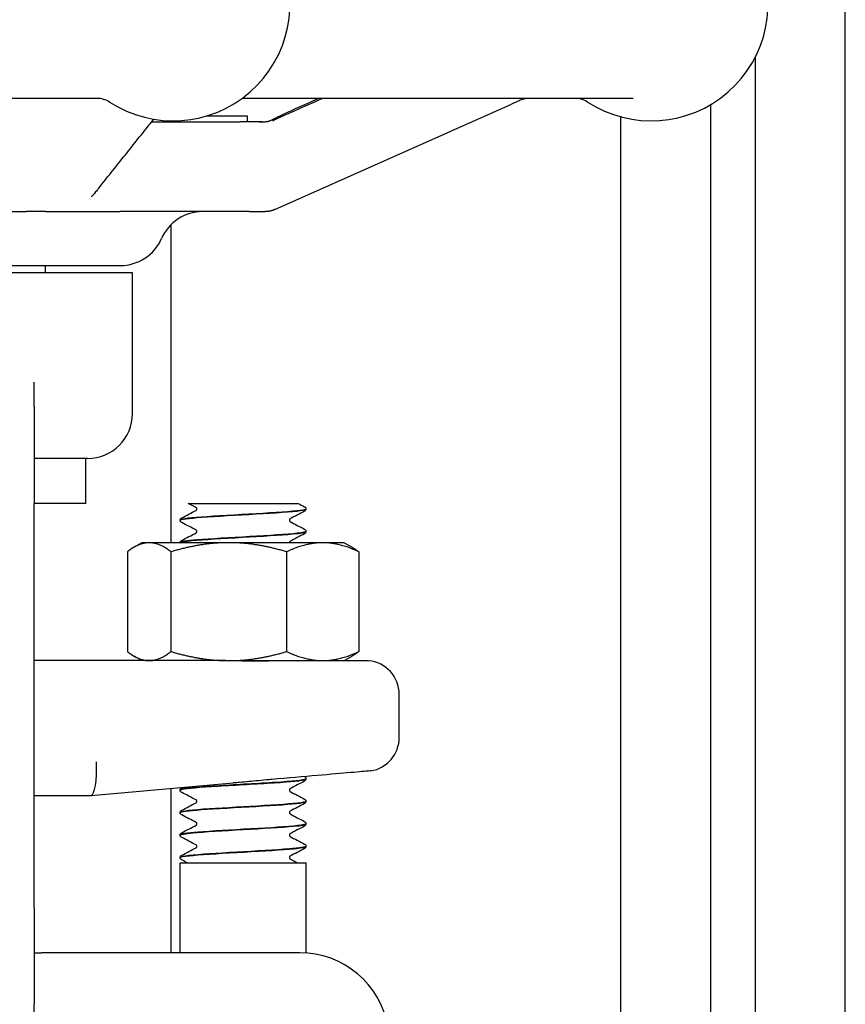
# Model space of a CAD drawing. Header units: inches. Extents: x 36 to 1719, y -84 to 1122.
# Tile 422 of 550: x 1457.87 to 1460.16, y 382.4 to 385.14. Entities that reach past the tile are written whole.
import ezdxf

# ---------------------------------------------------------------- set-up
doc = ezdxf.new("R2010")
doc.units = ezdxf.units.IN
doc.header["$LTSCALE"] = 48
doc.header["$MEASUREMENT"] = 0
doc.layers.add('Visible (ANSI)', color=7, linetype='Continuous', lineweight=30)

msp = doc.modelspace()

# ---------------------------------------------------------------- linework, layer by layer
at = {"layer": 'Visible (ANSI)'}
for p, q in [((1460.16162, 379.57943), (1460.16162, 390.26568)), ((1459.91162, 379.57943), (1459.91162, 385.03894)), ((1458.0816, 384.92343), (1456.12645, 384.92343)), ((1459.57131, 384.92343), (1458.48369, 384.92343)), ((1458.57489, 384.61433), (1459.23347, 384.90755)), ((1459.78662, 384.90585), (1459.78662, 379.57943)), ((1458.49912, 384.87405), (1458.3835, 384.87405)), ((1458.49912, 384.85843), (1458.49912, 384.87405)), ((1459.53662, 384.87228), (1459.53662, 379.89568)), ((1458.23241, 384.85843), (1458.47743, 384.85843)), ((1458.23241, 384.85843), (1458.47743, 384.85843)), ((1458.53945, 384.85843), (1458.47743, 384.85843)), ((1457.63792, 384.60843), (1457.88347, 384.60843)), ((1457.93837, 384.60843), (1457.88347, 384.60843)), ((1457.93837, 384.60843), (1458.14417, 384.60843)), ((1458.50367, 384.60843), (1458.14417, 384.60843)), ((1458.50367, 384.60843), (1458.54821, 384.60843)), ((1458.28662, 383.68743), (1458.28662, 384.5727)), ((1456.9783, 384.45843), (1458.145, 384.45843)), ((1458.17912, 384.43843), (1457.69277, 384.43843)), ((1457.93662, 384.43843), (1457.93662, 384.45843)), ((1458.17912, 384.04693), (1458.17912, 384.43843)), ((1457.90537, 384.06552), (1457.90537, 384.13361)), ((1457.90537, 384.06552), (1457.90537, 383.79693)), ((1458.05412, 383.92193), (1457.90537, 383.92193)), ((1458.04912, 383.79693), (1458.04912, 383.92193)), ((1457.90537, 382.67193), (1457.90537, 383.79693)), ((1458.04912, 383.79693), (1457.90537, 383.79693)), ((1458.33351, 383.79693), (1458.42108, 383.79693)), ((1458.42108, 383.79693), (1458.48697, 383.79693)), ((1458.48697, 383.79693), (1458.55279, 383.79693)), ((1458.55279, 383.79693), (1458.63962, 383.79693)), ((1458.66162, 383.78095), (1458.66162, 383.78157)), ((1458.31162, 383.74967), (1458.31162, 383.75029)), ((1458.66162, 383.71839), (1458.66162, 383.71901)), ((1458.20512, 383.68743), (1458.1833, 383.67483)), ((1458.22537, 383.68743), (1458.20512, 383.68743)), ((1458.44679, 383.68743), (1458.22537, 383.68743)), ((1458.31162, 383.68743), (1458.31162, 383.68773)), ((1458.70804, 383.68743), (1458.44679, 383.68743)), ((1458.76812, 383.68743), (1458.70804, 383.68743)), ((1458.76812, 383.68743), (1458.78994, 383.67483)), ((1458.16484, 383.66228), (1458.16484, 383.38457)), ((1458.2859, 383.66228), (1458.2859, 383.38457)), ((1458.60768, 383.66228), (1458.60768, 383.38457)), ((1458.8084, 383.66228), (1458.8084, 383.38457)), ((1458.20512, 383.35943), (1458.1833, 383.37203)), ((1458.76812, 383.35943), (1458.78994, 383.37203)), ((1458.43876, 383.35943), (1457.90537, 383.35943)), ((1458.43876, 383.35943), (1458.44679, 383.35943)), ((1458.44679, 383.35943), (1458.70804, 383.35943)), ((1458.83571, 383.35903), (1458.55861, 383.35903)), ((1458.70804, 383.35943), (1458.76812, 383.35943)), ((1458.92087, 383.14533), (1458.92087, 383.26568)), ((1458.06379, 382.98444), (1458.45921, 383.01904)), ((1458.66162, 383.0302), (1458.66162, 383.03082)), ((1457.90537, 382.98443), (1458.06362, 382.98443)), ((1458.06379, 382.98444), (1458.06362, 382.98443)), ((1458.28662, 382.54693), (1458.28662, 383.00394)), ((1458.31162, 382.99892), (1458.31162, 382.99954)), ((1458.66162, 382.96764), (1458.66162, 382.96826)), ((1458.31162, 382.93636), (1458.31162, 382.93698)), ((1458.66162, 382.90507), (1458.66162, 382.90569)), ((1458.31162, 382.87379), (1458.31162, 382.87441)), ((1458.66162, 382.84251), (1458.66162, 382.84313)), ((1458.31162, 382.81123), (1458.31162, 382.81185)), ((1458.31162, 382.79693), (1458.66162, 382.79693)), ((1458.31162, 382.54693), (1458.31162, 382.79693)), ((1458.66162, 382.54629), (1458.66162, 382.79693)), ((1457.90537, 382.67193), (1457.90537, 382.40334)), ((1457.90537, 382.54693), (1457.92571, 382.54693)), ((1458.11053, 382.54693), (1457.92571, 382.54693)), ((1458.6438, 382.54693), (1458.11053, 382.54693)), ((1457.90537, 382.33525), (1457.90537, 382.40334))]:
    msp.add_line(p, q, dxfattribs=at)
for centre, radius, start, end in [((1458.29207, 385.18593), 0.325, 237.00411, 25.37693), ((1459.62176, 385.18593), 0.325, 237.00411, 25.37693), ((1458.08104, 384.86093), 0.0625, 57.00411, 90), ((1459.41073, 384.86093), 0.0625, 57.00411, 90), ((1458.37412, 384.48343), 0.125, 90, 156.42182), ((1458.14499, 384.58343), 0.125, 270, 336.42182), ((1458.05412, 384.04693), 0.125, 270, 0), ((1458.82712, 383.26568), 0.09375, 0, 84.74141), ((1458.82712, 383.14533), 0.09375, 279.08773, 0), ((1458.6438, 382.29693), 0.25, 290, 90)]:
    msp.add_arc(centre, radius, start, end, dxfattribs=at)
msp.add_ellipse((1458.05952, 383.07818), major_axis=(0.00409, -0.09375), ratio=0.2058405, start_param=0.0089869, end_param=1.5618094, dxfattribs=at)
for points in [[(1458.69722, 384.92343), (1458.67163, 384.91206), (1458.64604, 384.9007), (1458.62044, 384.88934)], [(1458.63001, 384.88934), (1458.6556, 384.9007), (1458.68119, 384.91206), (1458.70678, 384.92343)], [(1458.31583, 383.75632), (1458.32928, 383.76337), (1458.34272, 383.77042), (1458.35616, 383.77749)], [(1458.35614, 383.78504), (1458.3486, 383.78901), (1458.34106, 383.79297), (1458.33351, 383.79693)], [(1458.63962, 383.79693), (1458.64555, 383.79382), (1458.65148, 383.79071), (1458.65741, 383.7876)], [(1458.65741, 383.77492), (1458.64396, 383.76787), (1458.63052, 383.76082), (1458.61708, 383.75375)], [(1458.35614, 383.72248), (1458.34271, 383.72955), (1458.32927, 383.73659), (1458.31583, 383.74363)], [(1458.6171, 383.74619), (1458.63053, 383.73913), (1458.64397, 383.73208), (1458.65741, 383.72504)], [(1458.31583, 383.69376), (1458.32928, 383.7008), (1458.34272, 383.70786), (1458.35616, 383.71492)], [(1458.65741, 383.71235), (1458.64396, 383.70531), (1458.63052, 383.69826), (1458.61708, 383.69119)], [(1458.63879, 383.35943), (1458.63904, 383.3593), (1458.63929, 383.35916), (1458.63954, 383.35903)], [(1458.65741, 383.02417), (1458.64396, 383.01712), (1458.63052, 383.01007), (1458.61708, 383.003)], [(1458.31583, 383.00557), (1458.31653, 383.00594), (1458.31724, 383.00631), (1458.31794, 383.00668)], [(1458.35614, 382.97173), (1458.34271, 382.9788), (1458.32927, 382.98584), (1458.31583, 382.99288)], [(1458.6171, 382.99544), (1458.63053, 382.98838), (1458.64397, 382.98133), (1458.65741, 382.97429)], [(1458.31583, 382.94301), (1458.32928, 382.95005), (1458.34272, 382.95711), (1458.35616, 382.96417)], [(1458.65741, 382.9616), (1458.64396, 382.95456), (1458.63052, 382.94751), (1458.61708, 382.94044)], [(1458.35614, 382.90917), (1458.34271, 382.91623), (1458.32927, 382.92328), (1458.31583, 382.93032)], [(1458.6171, 382.93288), (1458.63053, 382.92582), (1458.64397, 382.91877), (1458.65741, 382.91173)], [(1458.31583, 382.88045), (1458.32928, 382.88749), (1458.34272, 382.89454), (1458.35616, 382.90161)], [(1458.65741, 382.89904), (1458.64396, 382.892), (1458.63052, 382.88494), (1458.61708, 382.87788)], [(1458.35614, 382.84661), (1458.34271, 382.85367), (1458.32927, 382.86072), (1458.31583, 382.86776)], [(1458.6171, 382.87032), (1458.63053, 382.86325), (1458.64397, 382.85621), (1458.65741, 382.84917)], [(1458.31583, 382.81788), (1458.32928, 382.82493), (1458.34272, 382.83198), (1458.35616, 382.83905)], [(1458.65741, 382.83648), (1458.64396, 382.82943), (1458.63052, 382.82238), (1458.61708, 382.81531)], [(1458.33161, 382.79693), (1458.32635, 382.79969), (1458.32109, 382.80244), (1458.31583, 382.8052)], [(1458.6171, 382.80776), (1458.62397, 382.80414), (1458.63084, 382.80053), (1458.63772, 382.79693)]]:
    msp.add_open_spline(points, degree=3, dxfattribs=at)
for points, knots in [([(1459.28925, 384.92343), (1459.28562, 384.92343), (1459.28169, 384.92343), (1459.27727, 384.92322), (1459.27611, 384.92315), (1459.27414, 384.92296), (1459.27356, 384.92289), (1459.27259, 384.92276), (1459.27228, 384.92272), (1459.27162, 384.92262), (1459.27127, 384.92257), (1459.27066, 384.92246), (1459.27044, 384.92242), (1459.26997, 384.92234), (1459.26971, 384.92229), (1459.2692, 384.92219), (1459.26895, 384.92213), (1459.26848, 384.92204), (1459.26825, 384.92199), (1459.26785, 384.9219), (1459.26767, 384.92185), (1459.26685, 384.92166), (1459.26636, 384.92153), (1459.2652, 384.92122), (1459.26465, 384.92105), (1459.26168, 384.92011), (1459.25856, 384.91878), (1459.24814, 384.91413), (1459.24098, 384.9109), (1459.23347, 384.90755)], [0, 0, 0, 0, 0.0860149, 0.0860149, 0.11416773, 0.11416773, 0.12469642, 0.12469642, 0.12914613, 0.12914613, 0.13306956, 0.13306956, 0.13502613, 0.13502613, 0.13699814, 0.13699814, 0.13896384, 0.13896384, 0.14091438, 0.14091438, 0.14281478, 0.14281478, 0.14990119, 0.14990119, 0.16210052, 0.16210052, 0.21779338, 0.21779338, 0.29565066, 0.29565066, 0.29565066, 0.29565066]), ([(1458.53133, 384.85843), (1458.53167, 384.85843), (1458.53201, 384.85843), (1458.53241, 384.85843), (1458.53246, 384.85843), (1458.53253, 384.85843), (1458.53255, 384.85843), (1458.53273, 384.85843), (1458.53286, 384.85843), (1458.5332, 384.85843), (1458.53339, 384.85843), (1458.53409, 384.85843), (1458.53457, 384.85843), (1458.53603, 384.85843), (1458.53697, 384.85843), (1458.54071, 384.85845), (1458.54342, 384.85846), (1458.54742, 384.85862), (1458.54842, 384.85867), (1458.55013, 384.85881), (1458.55079, 384.85887), (1458.55197, 384.85901), (1458.55241, 384.85906), (1458.55308, 384.85916), (1458.55331, 384.85919), (1458.55375, 384.85926), (1458.55397, 384.8593), (1458.55461, 384.8594), (1458.55501, 384.85948), (1458.55569, 384.85961), (1458.556, 384.85968), (1458.5566, 384.85981), (1458.55689, 384.85987), (1458.55762, 384.86005), (1458.55801, 384.86016), (1458.55927, 384.86052), (1458.55991, 384.86074), (1458.56169, 384.86144), (1458.56289, 384.86197), (1458.56575, 384.86338), (1458.56725, 384.86415), (1458.57349, 384.86736), (1458.57871, 384.87001), (1458.58898, 384.87499), (1458.59388, 384.87731), (1458.60589, 384.88286), (1458.61321, 384.88613), (1458.62044, 384.88934)], [0, 0, 0, 0, 0.00271618, 0.00271618, 0.00315775, 0.00315775, 0.00337165, 0.00337165, 0.00508342, 0.00508342, 0.00768757, 0.00768757, 0.01463142, 0.01463142, 0.02847944, 0.02847944, 0.06954195, 0.06954195, 0.08324789, 0.08324789, 0.09025248, 0.09025248, 0.09374394, 0.09374394, 0.09546574, 0.09546574, 0.09718666, 0.09718666, 0.10065514, 0.10065514, 0.10409205, 0.10409205, 0.10824537, 0.10824537, 0.11599262, 0.11599262, 0.13681964, 0.13681964, 0.15785213, 0.15785213, 0.17584967, 0.17584967, 0.23174534, 0.23174534, 0.27578626, 0.27578626, 0.33616935, 0.33616935, 0.33616935, 0.33616935]), ([(1458.56856, 384.86179), (1458.56856, 384.86179), (1458.56856, 384.86179), (1458.5686, 384.8618), (1458.5687, 384.86184), (1458.56914, 384.86199), (1458.56964, 384.86218), (1458.57151, 384.86292), (1458.57343, 384.86375), (1458.57801, 384.86583), (1458.58066, 384.86706), (1458.5861, 384.86956), (1458.58888, 384.87084), (1458.59689, 384.87449), (1458.6026, 384.87709), (1458.61386, 384.88215), (1458.6195, 384.88467), (1458.62671, 384.88788), (1458.62836, 384.88861), (1458.63001, 384.88934)], [0.02029104, 0.02029104, 0.02029104, 0.02029104, 0.0213158, 0.0213158, 0.0275165, 0.0275165, 0.04356784, 0.04356784, 0.07542337, 0.07542337, 0.10910443, 0.10910443, 0.13873832, 0.13873832, 0.18890891, 0.18890891, 0.23534146, 0.23534146, 0.24909876, 0.24909876, 0.24909876, 0.24909876]), ([(1458.08519, 384.67392), (1458.09684, 384.6885), (1458.10848, 384.70307), (1458.13176, 384.73224), (1458.1434, 384.74682), (1458.16667, 384.77599), (1458.17831, 384.79058), (1458.20158, 384.81976), (1458.21322, 384.83435), (1458.22924, 384.85445), (1458.23363, 384.85995), (1458.23802, 384.86545)], [0.9209333, 0.9209333, 0.9209333, 0.9209333, 1.1948266, 1.1948266, 1.46872, 1.46872, 1.7426133, 1.7426133, 2.0165067, 2.0165067, 2.1197672, 2.1197672, 2.1197672, 2.1197672]), ([(1458.08519, 384.67392), (1458.08358, 384.6719), (1458.08124, 384.66888), (1458.07575, 384.66222), (1458.07262, 384.65864), (1458.06848, 384.65405), (1458.06715, 384.65259), (1458.06529, 384.65052), (1458.06466, 384.64979), (1458.06454, 384.64964), (1458.06453, 384.64963), (1458.06453, 384.64963)], [0, 0, 0, 0, 0.04709709, 0.04709709, 0.10216416, 0.10216416, 0.13173201, 0.13173201, 0.15669532, 0.15669532, 0.15933901, 0.15933901, 0.15933901, 0.15933901]), ([(1458.57489, 384.61433), (1458.5745, 384.61416), (1458.57411, 384.61399), (1458.57325, 384.61362), (1458.57283, 384.61344), (1458.57192, 384.61306), (1458.57154, 384.61291), (1458.57093, 384.61267), (1458.57071, 384.61259), (1458.56962, 384.61217), (1458.56878, 384.61187), (1458.56724, 384.61136), (1458.5665, 384.61113), (1458.56464, 384.61059), (1458.56349, 384.61029), (1458.56175, 384.6099), (1458.56125, 384.60979), (1458.56028, 384.60959), (1458.55982, 384.6095), (1458.5589, 384.60934), (1458.55844, 384.60926), (1458.55709, 384.60905), (1458.55624, 384.60893), (1458.55496, 384.60878), (1458.55449, 384.60873), (1458.55386, 384.60868), (1458.55372, 384.60866), (1458.55346, 384.60864), (1458.55335, 384.60863), (1458.55317, 384.60862), (1458.55312, 384.60861), (1458.553, 384.60861), (1458.55294, 384.6086), (1458.55283, 384.60859), (1458.55278, 384.60859), (1458.55268, 384.60858), (1458.55264, 384.60858), (1458.55199, 384.60854), (1458.55135, 384.6085), (1458.54988, 384.60844), (1458.54904, 384.60843), (1458.54822, 384.60843)], [0, 0, 0, 0, 0.008786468, 0.008786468, 0.015207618, 0.015207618, 0.018782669, 0.018782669, 0.02054883, 0.02054883, 0.027782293, 0.027782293, 0.034814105, 0.034814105, 0.045378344, 0.045378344, 0.049482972, 0.049482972, 0.053065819, 0.053065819, 0.056600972, 0.056600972, 0.063724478, 0.063724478, 0.067843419, 0.067843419, 0.069054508, 0.069054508, 0.069936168, 0.069936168, 0.070376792, 0.070376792, 0.070819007, 0.070819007, 0.071262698, 0.071262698, 0.071705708, 0.071705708, 0.078741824, 0.078741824, 0.086832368, 0.086832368, 0.086832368, 0.086832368]), ([(1458.66135, 383.7816), (1458.66148, 383.78053), (1458.6587, 383.77947), (1458.65286, 383.77841), (1458.63591, 383.77532), (1458.59364, 383.77223), (1458.54222, 383.76915), (1458.49081, 383.76606), (1458.43149, 383.76298), (1458.38693, 383.75989), (1458.34238, 383.75681), (1458.31366, 383.75373), (1458.31173, 383.75064), (1458.31166, 383.75052), (1458.31162, 383.75041), (1458.31163, 383.75029)], [1.5680873, 1.5680873, 1.5680873, 1.5680873, 1.888606, 1.888606, 1.888606, 2.8182842, 2.8182842, 2.8182842, 3.7476993, 3.7476993, 3.7476993, 4.6768539, 4.6768539, 4.6768539, 4.712389, 4.712389, 4.712389, 4.712389]), ([(1458.31164, 383.74964), (1458.31168, 383.75249), (1458.3341, 383.75534), (1458.37194, 383.75819), (1458.41254, 383.76125), (1458.46995, 383.76431), (1458.52255, 383.76737), (1458.57557, 383.77045), (1458.62245, 383.77353), (1458.6453, 383.77661), (1458.65601, 383.77806), (1458.66132, 383.7795), (1458.6613, 383.78095)], [-10.9982833, -10.9982833, -10.9982833, -10.9982833, -10.1393382, -10.1393382, -10.1393382, -9.2180099, -9.2180099, -9.2180099, -8.289328, -8.289328, -8.289328, -7.8539816, -7.8539816, -7.8539816, -7.8539816]), ([(1458.35795, 383.78126), (1458.35795, 383.78247), (1458.35745, 383.78359), (1458.35666, 383.78466), (1458.35638, 383.78488), (1458.35617, 383.78503), (1458.35613, 383.78505), (1458.35613, 383.78505)], [0, 0, 0, 0, 0.02017106, 0.02017106, 0.036592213, 0.036592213, 0.045399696, 0.045399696, 0.045399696, 0.045399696]), ([(1458.35616, 383.77749), (1458.35622, 383.77752), (1458.35639, 383.77764), (1458.35691, 383.77817), (1458.35721, 383.77856), (1458.35775, 383.77969), (1458.35795, 383.78047), (1458.35795, 383.78126)], [0.008751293, 0.008751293, 0.008751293, 0.008751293, 0.024017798, 0.024017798, 0.03673453, 0.03673453, 0.049915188, 0.049915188, 0.049915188, 0.049915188]), ([(1458.65741, 383.7876), (1458.65813, 383.78723), (1458.65889, 383.78678), (1458.66013, 383.78549), (1458.66057, 383.78493), (1458.6613, 383.78347), (1458.66157, 383.78255), (1458.66162, 383.7816)], [0, 0, 0, 0, 0.024898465, 0.024898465, 0.037820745, 0.037820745, 0.051208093, 0.051208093, 0.051208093, 0.051208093]), ([(1458.66162, 383.78092), (1458.66156, 383.77965), (1458.66108, 383.77845), (1458.65998, 383.77679), (1458.65939, 383.77624), (1458.65834, 383.77544), (1458.65787, 383.77516), (1458.65741, 383.77492)], [0, 0, 0, 0, 0.017960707, 0.017960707, 0.035135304, 0.035135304, 0.051182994, 0.051182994, 0.051182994, 0.051182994]), ([(1458.31162, 383.75032), (1458.31168, 383.75159), (1458.31216, 383.75279), (1458.31326, 383.75445), (1458.31385, 383.755), (1458.3149, 383.7558), (1458.31537, 383.75608), (1458.31583, 383.75632)], [0, 0, 0, 0, 0.017960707, 0.017960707, 0.035135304, 0.035135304, 0.051182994, 0.051182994, 0.051182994, 0.051182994]), ([(1458.31583, 383.74363), (1458.31511, 383.74401), (1458.31435, 383.74446), (1458.31311, 383.74575), (1458.31267, 383.74631), (1458.31194, 383.74777), (1458.31167, 383.74869), (1458.31162, 383.74964)], [0, 0, 0, 0, 0.024898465, 0.024898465, 0.037820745, 0.037820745, 0.051208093, 0.051208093, 0.051208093, 0.051208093]), ([(1458.61708, 383.75375), (1458.61702, 383.75372), (1458.61685, 383.7536), (1458.61633, 383.75307), (1458.61603, 383.75268), (1458.61549, 383.75155), (1458.61529, 383.75077), (1458.61529, 383.74998)], [0.008751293, 0.008751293, 0.008751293, 0.008751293, 0.024017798, 0.024017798, 0.03673453, 0.03673453, 0.049915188, 0.049915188, 0.049915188, 0.049915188]), ([(1458.61529, 383.74998), (1458.61529, 383.74877), (1458.61579, 383.74765), (1458.61658, 383.74657), (1458.61686, 383.74636), (1458.61707, 383.74621), (1458.61711, 383.74619), (1458.61711, 383.74619)], [0, 0, 0, 0, 0.02017106, 0.02017106, 0.036592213, 0.036592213, 0.045399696, 0.045399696, 0.045399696, 0.045399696]), ([(1458.35795, 383.7187), (1458.35795, 383.7199), (1458.35745, 383.72102), (1458.35666, 383.7221), (1458.35638, 383.72232), (1458.35617, 383.72247), (1458.35613, 383.72248), (1458.35613, 383.72248)], [0, 0, 0, 0, 0.02017106, 0.02017106, 0.036592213, 0.036592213, 0.045399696, 0.045399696, 0.045399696, 0.045399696]), ([(1458.65741, 383.72504), (1458.65813, 383.72467), (1458.65889, 383.72421), (1458.66013, 383.72293), (1458.66057, 383.72236), (1458.6613, 383.72091), (1458.66157, 383.71999), (1458.66162, 383.71903)], [0, 0, 0, 0, 0.024898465, 0.024898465, 0.037820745, 0.037820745, 0.051208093, 0.051208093, 0.051208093, 0.051208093]), ([(1458.31162, 383.68775), (1458.31168, 383.68903), (1458.31216, 383.69023), (1458.31326, 383.69189), (1458.31385, 383.69243), (1458.3149, 383.69324), (1458.31537, 383.69352), (1458.31583, 383.69376)], [0, 0, 0, 0, 0.017960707, 0.017960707, 0.035135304, 0.035135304, 0.051182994, 0.051182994, 0.051182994, 0.051182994]), ([(1458.6613, 383.71903), (1458.66131, 383.71724), (1458.6531, 383.71545), (1458.63699, 383.71366), (1458.60931, 383.71058), (1458.55895, 383.7075), (1458.50513, 383.70442), (1458.45132, 383.70134), (1458.39532, 383.69826), (1458.35847, 383.69519), (1458.32871, 383.6927), (1458.31201, 383.69021), (1458.31174, 383.68773)], [7.8512726, 7.8512726, 7.8512726, 7.8512726, 8.3909221, 8.3909221, 8.3909221, 9.318815, 9.318815, 9.318815, 10.2464637, 10.2464637, 10.2464637, 10.9955743, 10.9955743, 10.9955743, 10.9955743]), ([(1458.31199, 383.68743), (1458.31326, 383.68941), (1458.32466, 383.69139), (1458.34518, 383.69337), (1458.37697, 383.69645), (1458.42991, 383.69952), (1458.48391, 383.70259), (1458.5378, 383.70566), (1458.59147, 383.70872), (1458.62462, 383.71179), (1458.64838, 383.71399), (1458.66119, 383.71619), (1458.66141, 383.71839)], [-17.2464099, -17.2464099, -17.2464099, -17.2464099, -16.649142, -16.649142, -16.649142, -15.7234774, -15.7234774, -15.7234774, -14.7994931, -14.7994931, -14.7994931, -14.1371669, -14.1371669, -14.1371669, -14.1371669]), ([(1458.35616, 383.71492), (1458.35622, 383.71496), (1458.35639, 383.71507), (1458.35691, 383.71561), (1458.35721, 383.71599), (1458.35775, 383.71713), (1458.35795, 383.71791), (1458.35795, 383.7187)], [0.008751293, 0.008751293, 0.008751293, 0.008751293, 0.024017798, 0.024017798, 0.03673453, 0.03673453, 0.049915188, 0.049915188, 0.049915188, 0.049915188]), ([(1458.66162, 383.71836), (1458.66156, 383.71708), (1458.66108, 383.71588), (1458.65998, 383.71422), (1458.65939, 383.71368), (1458.65834, 383.71288), (1458.65787, 383.71259), (1458.65741, 383.71235)], [0, 0, 0, 0, 0.017960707, 0.017960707, 0.035135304, 0.035135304, 0.051182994, 0.051182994, 0.051182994, 0.051182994]), ([(1458.61708, 383.69119), (1458.61702, 383.69115), (1458.61685, 383.69104), (1458.61633, 383.6905), (1458.61603, 383.69012), (1458.61549, 383.68899), (1458.61529, 383.68821), (1458.61529, 383.68743)], [0.008751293, 0.008751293, 0.008751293, 0.008751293, 0.024017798, 0.024017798, 0.03673453, 0.03673453, 0.04985052, 0.04985052, 0.04985052, 0.04985052]), ([(1458.43876, 383.35943), (1458.43908, 383.35943), (1458.4394, 383.35943), (1458.47954, 383.35942), (1458.51923, 383.35903), (1458.55861, 383.35903)], [-0.00244603, -0.00244603, -0.00244603, -0.00244603, 0, 0, 0.30409051, 0.30409051, 0.30409051, 0.30409051]), ([(1458.84193, 383.05276), (1458.84193, 383.05276), (1458.83988, 383.05258), (1458.82734, 383.05149), (1458.8104, 383.05001), (1458.76141, 383.04574), (1458.72983, 383.04298), (1458.65482, 383.03643), (1458.61181, 383.03266), (1458.56645, 383.02869)], [1.2086674, 1.2086674, 1.2086674, 1.2086674, 1.3758839, 1.3758839, 1.7193458, 1.7193458, 2.0628667, 2.0628667, 2.4173808, 2.4173808, 2.4173808, 2.4173808]), ([(1458.65773, 383.03668), (1458.65835, 383.03634), (1458.65901, 383.0359), (1458.66013, 383.03474), (1458.66057, 383.03418), (1458.6613, 383.03272), (1458.66157, 383.0318), (1458.66162, 383.03085)], [0.003701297, 0.003701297, 0.003701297, 0.003701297, 0.024898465, 0.024898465, 0.037820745, 0.037820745, 0.051208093, 0.051208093, 0.051208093, 0.051208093]), ([(1458.31169, 382.99889), (1458.31163, 382.9993), (1458.31203, 382.99971), (1458.31289, 383.00012), (1458.3194, 383.00319), (1458.35221, 383.00626), (1458.39889, 383.00933), (1458.44557, 383.0124), (1458.50502, 383.01547), (1458.55471, 383.01854), (1458.60439, 383.02161), (1458.64316, 383.02467), (1458.65632, 383.02774), (1458.65984, 383.02856), (1458.66151, 383.02938), (1458.66142, 383.0302)], [-86.396507, -86.396507, -86.396507, -86.396507, -86.2730121, -86.2730121, -86.2730121, -85.3480879, -85.3480879, -85.3480879, -84.4233738, -84.4233738, -84.4233738, -83.4988671, -83.4988671, -83.4988671, -83.2522053, -83.2522053, -83.2522053, -83.2522053]), ([(1458.66157, 383.03085), (1458.66161, 383.0305), (1458.66133, 383.03015), (1458.6607, 383.0298), (1458.65514, 383.02672), (1458.623, 383.02363), (1458.57655, 383.02055), (1458.53015, 383.01748), (1458.47056, 383.0144), (1458.42048, 383.01132), (1458.37045, 383.00825), (1458.33109, 383.00517), (1458.31736, 383.0021), (1458.31355, 383.00124), (1458.31174, 383.00039), (1458.31183, 382.99954)], [76.966311, 76.966311, 76.966311, 76.966311, 77.0718173, 77.0718173, 77.0718173, 78.0001054, 78.0001054, 78.0001054, 78.927415, 78.927415, 78.927415, 79.8537889, 79.8537889, 79.8537889, 80.1106127, 80.1106127, 80.1106127, 80.1106127]), ([(1458.56645, 383.02869), (1458.56405, 383.02848), (1458.56166, 383.02827), (1458.54897, 383.02715), (1458.53866, 383.02623), (1458.51119, 383.02374), (1458.49402, 383.02215), (1458.47156, 383.02013), (1458.46633, 383.01966), (1458.46047, 383.01915), (1458.45984, 383.01909), (1458.45921, 383.01904)], [0.05166308, 0.05166308, 0.05166308, 0.05166308, 0.07036558, 0.07036558, 0.15060424, 0.15060424, 0.28322209, 0.28322209, 0.32342002, 0.32342002, 0.3282584, 0.3282584, 0.3282584, 0.3282584]), ([(1458.66162, 383.03017), (1458.66156, 383.0289), (1458.66108, 383.0277), (1458.65998, 383.02604), (1458.65939, 383.02549), (1458.65834, 383.02469), (1458.65787, 383.02441), (1458.65741, 383.02417)], [0, 0, 0, 0, 0.017960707, 0.017960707, 0.035135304, 0.035135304, 0.051182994, 0.051182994, 0.051182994, 0.051182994]), ([(1458.31162, 382.99957), (1458.31168, 383.00084), (1458.31216, 383.00204), (1458.31326, 383.0037), (1458.31385, 383.00425), (1458.3149, 383.00505), (1458.31537, 383.00533), (1458.31583, 383.00557)], [0, 0, 0, 0, 0.017960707, 0.017960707, 0.035135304, 0.035135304, 0.051182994, 0.051182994, 0.051182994, 0.051182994]), ([(1458.31583, 382.99288), (1458.31511, 382.99326), (1458.31435, 382.99371), (1458.31311, 382.995), (1458.31267, 382.99556), (1458.31194, 382.99702), (1458.31167, 382.99794), (1458.31162, 382.99889)], [0, 0, 0, 0, 0.024898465, 0.024898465, 0.037820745, 0.037820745, 0.051208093, 0.051208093, 0.051208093, 0.051208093]), ([(1458.61708, 383.003), (1458.61702, 383.00297), (1458.61685, 383.00285), (1458.61633, 383.00232), (1458.61603, 383.00193), (1458.61549, 383.0008), (1458.61529, 383.00002), (1458.61529, 382.99923)], [0.008751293, 0.008751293, 0.008751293, 0.008751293, 0.024017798, 0.024017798, 0.03673453, 0.03673453, 0.049915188, 0.049915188, 0.049915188, 0.049915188]), ([(1458.61529, 382.99923), (1458.61529, 382.99802), (1458.61579, 382.9969), (1458.61658, 382.99582), (1458.61686, 382.99561), (1458.61707, 382.99546), (1458.61711, 382.99544), (1458.61711, 382.99544)], [0, 0, 0, 0, 0.02017106, 0.02017106, 0.036592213, 0.036592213, 0.045399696, 0.045399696, 0.045399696, 0.045399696]), ([(1458.66137, 382.96828), (1458.6615, 382.96728), (1458.65905, 382.96628), (1458.65388, 382.96528), (1458.63805, 382.96222), (1458.59715, 382.95916), (1458.54661, 382.9561), (1458.49611, 382.95304), (1458.43714, 382.94998), (1458.39193, 382.94692), (1458.34574, 382.9438), (1458.31507, 382.94067), (1458.31191, 382.93755), (1458.31172, 382.93736), (1458.31163, 382.93717), (1458.31164, 382.93698)], [83.2494963, 83.2494963, 83.2494963, 83.2494963, 83.5507651, 83.5507651, 83.5507651, 84.4730857, 84.4730857, 84.4730857, 85.3947182, 85.3947182, 85.3947182, 86.3362347, 86.3362347, 86.3362347, 86.393798, 86.393798, 86.393798, 86.393798]), ([(1458.31165, 382.93633), (1458.3117, 382.93916), (1458.33375, 382.94199), (1458.37111, 382.94482), (1458.41169, 382.94789), (1458.4694, 382.95097), (1458.5223, 382.95404), (1458.57518, 382.95711), (1458.62201, 382.96019), (1458.64499, 382.96326), (1458.6559, 382.96472), (1458.66131, 382.96618), (1458.66129, 382.96764)], [-92.6796923, -92.6796923, -92.6796923, -92.6796923, -91.8271132, -91.8271132, -91.8271132, -90.9008742, -90.9008742, -90.9008742, -89.9748609, -89.9748609, -89.9748609, -89.5353906, -89.5353906, -89.5353906, -89.5353906]), ([(1458.35795, 382.96795), (1458.35795, 382.96915), (1458.35745, 382.97027), (1458.35666, 382.97135), (1458.35638, 382.97157), (1458.35617, 382.97172), (1458.35613, 382.97173), (1458.35613, 382.97173)], [0, 0, 0, 0, 0.02017106, 0.02017106, 0.036592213, 0.036592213, 0.045399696, 0.045399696, 0.045399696, 0.045399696]), ([(1458.35616, 382.96417), (1458.35622, 382.96421), (1458.35639, 382.96432), (1458.35691, 382.96486), (1458.35721, 382.96524), (1458.35775, 382.96638), (1458.35795, 382.96716), (1458.35795, 382.96795)], [0.008751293, 0.008751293, 0.008751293, 0.008751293, 0.024017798, 0.024017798, 0.03673453, 0.03673453, 0.049915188, 0.049915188, 0.049915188, 0.049915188]), ([(1458.65741, 382.97429), (1458.65813, 382.97392), (1458.65889, 382.97346), (1458.66013, 382.97218), (1458.66057, 382.97161), (1458.6613, 382.97016), (1458.66157, 382.96924), (1458.66162, 382.96828)], [0, 0, 0, 0, 0.024898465, 0.024898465, 0.037820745, 0.037820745, 0.051208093, 0.051208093, 0.051208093, 0.051208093]), ([(1458.66162, 382.96761), (1458.66156, 382.96633), (1458.66108, 382.96513), (1458.65998, 382.96347), (1458.65939, 382.96293), (1458.65834, 382.96213), (1458.65787, 382.96184), (1458.65741, 382.9616)], [0, 0, 0, 0, 0.017960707, 0.017960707, 0.035135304, 0.035135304, 0.051182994, 0.051182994, 0.051182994, 0.051182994]), ([(1458.31162, 382.937), (1458.31168, 382.93828), (1458.31216, 382.93948), (1458.31326, 382.94114), (1458.31385, 382.94168), (1458.3149, 382.94249), (1458.31537, 382.94277), (1458.31583, 382.94301)], [0, 0, 0, 0, 0.017960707, 0.017960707, 0.035135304, 0.035135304, 0.051182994, 0.051182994, 0.051182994, 0.051182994]), ([(1458.31583, 382.93032), (1458.31511, 382.9307), (1458.31435, 382.93115), (1458.31311, 382.93244), (1458.31267, 382.933), (1458.31194, 382.93446), (1458.31167, 382.93538), (1458.31162, 382.93633)], [0, 0, 0, 0, 0.024898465, 0.024898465, 0.037820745, 0.037820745, 0.051208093, 0.051208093, 0.051208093, 0.051208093]), ([(1458.61708, 382.94044), (1458.61702, 382.9404), (1458.61685, 382.94029), (1458.61633, 382.93975), (1458.61603, 382.93937), (1458.61549, 382.93823), (1458.61529, 382.93745), (1458.61529, 382.93667)], [0.008751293, 0.008751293, 0.008751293, 0.008751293, 0.024017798, 0.024017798, 0.03673453, 0.03673453, 0.049915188, 0.049915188, 0.049915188, 0.049915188]), ([(1458.61529, 382.93667), (1458.61529, 382.93546), (1458.61579, 382.93434), (1458.61658, 382.93326), (1458.61686, 382.93305), (1458.61707, 382.9329), (1458.61711, 382.93288), (1458.61711, 382.93288)], [0, 0, 0, 0, 0.02017106, 0.02017106, 0.036592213, 0.036592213, 0.045399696, 0.045399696, 0.045399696, 0.045399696]), ([(1458.6613, 382.90572), (1458.66132, 382.90397), (1458.65352, 382.90223), (1458.63816, 382.90048), (1458.61116, 382.89741), (1458.56141, 382.89434), (1458.50782, 382.89126), (1458.45431, 382.8882), (1458.39822, 382.88513), (1458.36077, 382.88206), (1458.32963, 382.87951), (1458.31198, 382.87696), (1458.31172, 382.87441)], [89.5326816, 89.5326816, 89.5326816, 89.5326816, 90.0591077, 90.0591077, 90.0591077, 90.9847722, 90.9847722, 90.9847722, 91.9087566, 91.9087566, 91.9087566, 92.6769833, 92.6769833, 92.6769833, 92.6769833]), ([(1458.31186, 382.87377), (1458.31196, 382.87591), (1458.32398, 382.87805), (1458.34655, 382.88019), (1458.379, 382.88327), (1458.43248, 382.88635), (1458.48661, 382.88943), (1458.54072, 382.89251), (1458.5942, 382.89559), (1458.62665, 382.89867), (1458.64915, 382.9008), (1458.66118, 382.90294), (1458.66138, 382.90507)], [-98.9628776, -98.9628776, -98.9628776, -98.9628776, -98.3173276, -98.3173276, -98.3173276, -97.3894346, -97.3894346, -97.3894346, -96.461786, -96.461786, -96.461786, -95.8185759, -95.8185759, -95.8185759, -95.8185759]), ([(1458.35795, 382.90538), (1458.35795, 382.90659), (1458.35745, 382.90771), (1458.35666, 382.90879), (1458.35638, 382.909), (1458.35617, 382.90915), (1458.35613, 382.90917), (1458.35613, 382.90917)], [0, 0, 0, 0, 0.02017106, 0.02017106, 0.036592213, 0.036592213, 0.045399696, 0.045399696, 0.045399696, 0.045399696]), ([(1458.35616, 382.90161), (1458.35622, 382.90165), (1458.35639, 382.90176), (1458.35691, 382.9023), (1458.35721, 382.90268), (1458.35775, 382.90382), (1458.35795, 382.9046), (1458.35795, 382.90538)], [0.008751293, 0.008751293, 0.008751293, 0.008751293, 0.024017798, 0.024017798, 0.03673453, 0.03673453, 0.049915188, 0.049915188, 0.049915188, 0.049915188]), ([(1458.65741, 382.91173), (1458.65813, 382.91135), (1458.65889, 382.9109), (1458.66013, 382.90961), (1458.66057, 382.90905), (1458.6613, 382.90759), (1458.66157, 382.90667), (1458.66162, 382.90572)], [0, 0, 0, 0, 0.024898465, 0.024898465, 0.037820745, 0.037820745, 0.051208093, 0.051208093, 0.051208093, 0.051208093]), ([(1458.66162, 382.90505), (1458.66156, 382.90377), (1458.66108, 382.90257), (1458.65998, 382.90091), (1458.65939, 382.90037), (1458.65834, 382.89956), (1458.65787, 382.89928), (1458.65741, 382.89904)], [0, 0, 0, 0, 0.017960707, 0.017960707, 0.035135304, 0.035135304, 0.051182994, 0.051182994, 0.051182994, 0.051182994]), ([(1458.31162, 382.87444), (1458.31168, 382.87572), (1458.31216, 382.87692), (1458.31326, 382.87858), (1458.31385, 382.87912), (1458.3149, 382.87992), (1458.31537, 382.88021), (1458.31583, 382.88045)], [0, 0, 0, 0, 0.017960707, 0.017960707, 0.035135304, 0.035135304, 0.051182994, 0.051182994, 0.051182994, 0.051182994]), ([(1458.31583, 382.86776), (1458.31511, 382.86813), (1458.31435, 382.86859), (1458.31311, 382.86987), (1458.31267, 382.87044), (1458.31194, 382.87189), (1458.31167, 382.87281), (1458.31162, 382.87377)], [0, 0, 0, 0, 0.024898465, 0.024898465, 0.037820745, 0.037820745, 0.051208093, 0.051208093, 0.051208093, 0.051208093]), ([(1458.61708, 382.87788), (1458.61702, 382.87784), (1458.61685, 382.87773), (1458.61633, 382.87719), (1458.61603, 382.87681), (1458.61549, 382.87567), (1458.61529, 382.87489), (1458.61529, 382.8741)], [0.008751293, 0.008751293, 0.008751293, 0.008751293, 0.024017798, 0.024017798, 0.03673453, 0.03673453, 0.049915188, 0.049915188, 0.049915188, 0.049915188]), ([(1458.61529, 382.8741), (1458.61529, 382.8729), (1458.61579, 382.87178), (1458.61658, 382.8707), (1458.61686, 382.87049), (1458.61707, 382.87033), (1458.61711, 382.87032), (1458.61711, 382.87032)], [0, 0, 0, 0, 0.02017106, 0.02017106, 0.036592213, 0.036592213, 0.045399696, 0.045399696, 0.045399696, 0.045399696]), ([(1458.35795, 382.84282), (1458.35795, 382.84403), (1458.35745, 382.84515), (1458.35666, 382.84623), (1458.35638, 382.84644), (1458.35617, 382.84659), (1458.35613, 382.84661), (1458.35613, 382.84661)], [0, 0, 0, 0, 0.02017106, 0.02017106, 0.036592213, 0.036592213, 0.045399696, 0.045399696, 0.045399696, 0.045399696]), ([(1458.65741, 382.84917), (1458.65813, 382.84879), (1458.65889, 382.84834), (1458.66013, 382.84705), (1458.66057, 382.84649), (1458.6613, 382.84503), (1458.66157, 382.84411), (1458.66162, 382.84316)], [0, 0, 0, 0, 0.024898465, 0.024898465, 0.037820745, 0.037820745, 0.051208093, 0.051208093, 0.051208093, 0.051208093]), ([(1458.31162, 382.81188), (1458.31168, 382.81315), (1458.31216, 382.81435), (1458.31326, 382.81601), (1458.31385, 382.81656), (1458.3149, 382.81736), (1458.31537, 382.81764), (1458.31583, 382.81788)], [0, 0, 0, 0, 0.017960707, 0.017960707, 0.035135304, 0.035135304, 0.051182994, 0.051182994, 0.051182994, 0.051182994]), ([(1458.31195, 382.8112), (1458.31185, 382.81262), (1458.31687, 382.81403), (1458.3271, 382.81545), (1458.34939, 382.81853), (1458.39592, 382.82162), (1458.44887, 382.82471), (1458.50181, 382.82779), (1458.55991, 382.83088), (1458.60096, 382.83396), (1458.63888, 382.83681), (1458.66141, 382.83966), (1458.6616, 382.84251)], [-105.2460629, -105.2460629, -105.2460629, -105.2460629, -104.8196437, -104.8196437, -104.8196437, -103.8899654, -103.8899654, -103.8899654, -102.9605503, -102.9605503, -102.9605503, -102.1017612, -102.1017612, -102.1017612, -102.1017612]), ([(1458.6615, 382.84316), (1458.66136, 382.84066), (1458.64458, 382.83816), (1458.61463, 382.83566), (1458.57798, 382.8326), (1458.52247, 382.82955), (1458.469, 382.82649), (1458.4151, 382.82341), (1458.36454, 382.82032), (1458.33663, 382.81724), (1458.32037, 382.81544), (1458.31201, 382.81365), (1458.31192, 382.81185)], [95.8158669, 95.8158669, 95.8158669, 95.8158669, 96.5689115, 96.5689115, 96.5689115, 97.4902398, 97.4902398, 97.4902398, 98.4189217, 98.4189217, 98.4189217, 98.9601686, 98.9601686, 98.9601686, 98.9601686]), ([(1458.35616, 382.83905), (1458.35622, 382.83908), (1458.35639, 382.8392), (1458.35691, 382.83973), (1458.35721, 382.84012), (1458.35775, 382.84126), (1458.35795, 382.84203), (1458.35795, 382.84282)], [0.008751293, 0.008751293, 0.008751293, 0.008751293, 0.024017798, 0.024017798, 0.03673453, 0.03673453, 0.049915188, 0.049915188, 0.049915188, 0.049915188]), ([(1458.66162, 382.84248), (1458.66156, 382.84121), (1458.66108, 382.84001), (1458.65998, 382.83835), (1458.65939, 382.8378), (1458.65834, 382.837), (1458.65787, 382.83672), (1458.65741, 382.83648)], [0, 0, 0, 0, 0.017960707, 0.017960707, 0.035135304, 0.035135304, 0.051182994, 0.051182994, 0.051182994, 0.051182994]), ([(1458.31583, 382.8052), (1458.31511, 382.80557), (1458.31435, 382.80602), (1458.31311, 382.80731), (1458.31267, 382.80787), (1458.31194, 382.80933), (1458.31167, 382.81025), (1458.31162, 382.8112)], [0, 0, 0, 0, 0.024898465, 0.024898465, 0.037820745, 0.037820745, 0.051208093, 0.051208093, 0.051208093, 0.051208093]), ([(1458.61708, 382.81531), (1458.61702, 382.81528), (1458.61685, 382.81516), (1458.61633, 382.81463), (1458.61603, 382.81425), (1458.61549, 382.81311), (1458.61529, 382.81233), (1458.61529, 382.81154)], [0.008751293, 0.008751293, 0.008751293, 0.008751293, 0.024017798, 0.024017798, 0.03673453, 0.03673453, 0.049915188, 0.049915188, 0.049915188, 0.049915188]), ([(1458.61529, 382.81154), (1458.61529, 382.81033), (1458.61579, 382.80921), (1458.61658, 382.80814), (1458.61686, 382.80792), (1458.61707, 382.80777), (1458.61711, 382.80775), (1458.61711, 382.80775)], [0, 0, 0, 0, 0.02017106, 0.02017106, 0.036592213, 0.036592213, 0.045399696, 0.045399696, 0.045399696, 0.045399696])]:
    msp.add_open_spline(points, degree=3, knots=knots, dxfattribs=at)
for points, weights in [([(1458.22537, 383.68743), (1458.19728, 383.68743), (1458.16484, 383.66228)], [1, 1.0379548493, 1]), ([(1458.2859, 383.66228), (1458.25346, 383.68743), (1458.22537, 383.68743)], [1, 1.0379548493, 1]), ([(1458.44679, 383.68743), (1458.37212, 383.68743), (1458.2859, 383.66228)], [1, 1.0379548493, 1]), ([(1458.60768, 383.66228), (1458.52146, 383.68743), (1458.44679, 383.68743)], [1, 1.0379548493, 1]), ([(1458.70804, 383.68743), (1458.66146, 383.68743), (1458.60768, 383.66228)], [1, 1.0379548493, 1]), ([(1458.8084, 383.66228), (1458.75462, 383.68743), (1458.70804, 383.68743)], [1, 1.0379548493, 1]), ([(1458.78994, 383.67483), (1458.79885, 383.66968), (1458.8084, 383.66228)], [1.01552166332, 1.01087918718, 1]), ([(1458.16484, 383.38457), (1458.19728, 383.35943), (1458.22537, 383.35943)], [1, 1.0379548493, 1]), ([(1458.22537, 383.35943), (1458.25346, 383.35943), (1458.2859, 383.38457)], [1, 1.0379548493, 1]), ([(1458.2859, 383.38457), (1458.37212, 383.35943), (1458.44679, 383.35943)], [1, 1.0379548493, 1]), ([(1458.44679, 383.35943), (1458.52146, 383.35943), (1458.60768, 383.38457)], [1, 1.0379548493, 1]), ([(1458.60768, 383.38457), (1458.66146, 383.35943), (1458.70804, 383.35943)], [1, 1.0379548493, 1]), ([(1458.70804, 383.35943), (1458.75462, 383.35943), (1458.8084, 383.38457)], [1, 1.0379548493, 1]), ([(1458.8084, 383.38457), (1458.79885, 383.37717), (1458.78994, 383.37203)], [1, 1.01087918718, 1.01552166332])]:
    msp.add_rational_spline(points, weights, degree=2, dxfattribs=at)

doc.saveas('drawing.dxf')
